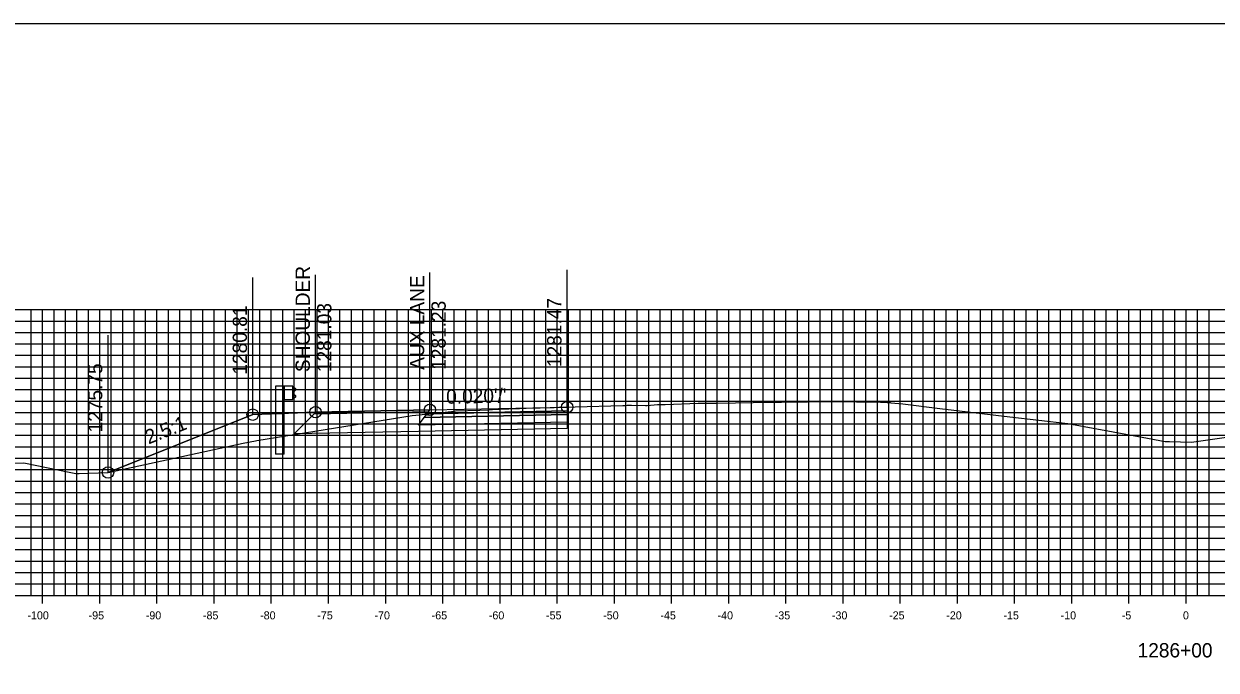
# Model space of a CAD drawing. Extents: x 674939 to 678919, y 750652 to 765176.
# Drawn here: x 678646.9 to 678751.2, y 763279.7 to 763336.3 of the extents above; entities that cross this region are included whole.
import ezdxf

# ---------------------------------------------------------------- set-up
doc = ezdxf.new("R2010")
doc.units = 0
for name, color, linetype in [('Level 10', 7, 'Continuous'), ('Level 16', 7, 'Continuous'), ('Level 18', 7, 'Continuous'), ('Level 19', 7, 'Continuous'), ('Level 20', 7, 'Continuous'), ('Level 22', 7, 'Continuous'), ('Level 23', 7, 'Continuous'), ('Level 32', 7, 'Continuous'), ('Level 4', 7, 'Continuous'), ('Level 8', 7, 'Continuous'), ('Level 9', 7, 'Continuous')]:
    doc.layers.add(name, color=color, linetype=linetype)

msp = doc.modelspace()

# ---------------------------------------------------------------- linework, layer by layer
at = {"layer": 'Level 10'}
msp.add_lwpolyline([(678636.34, 763297.66), (678646.89, 763297.89), (678650.84, 763297.06), (678651.43, 763296.94), (678651.73, 763296.94), (678654.26, 763297.04), (678666.06, 763299.59), (678667.14, 763299.82), (678667.27, 763299.84), (678680.84, 763302.02), (678681.16, 763302.05), (678684.28, 763302.36), (678684.28, 763302.36), (678684.33, 763302.37), (678684.64, 763302.42), (678686.77, 763302.5), (678687.53, 763302.53), (678687.58, 763302.52), (678687.72, 763302.54), (678687.87, 763302.54), (678690, 763302.63), (678690.24, 763302.65), (678690.81, 763302.67), (678693.25, 763302.73), (678693.68, 763302.74), (678694.38, 763302.76), (678694.4, 763302.76), (678695.1, 763302.78), (678699.26, 763302.91), (678699.35, 763302.91), (678699.45, 763302.89), (678699.64, 763302.92), (678700.03, 763302.94), (678701.24, 763302.91), (678701.39, 763302.91), (678702.3, 763302.98), (678702.83, 763302.99), (678702.88, 763302.99), (678702.98, 763303), (678705.85, 763303.09), (678706.49, 763303.1), (678707.56, 763303.11), (678712.24, 763303.19), (678713.13, 763303.2), (678717.68, 763303.25), (678718.71, 763303.26), (678718.72, 763303.26), (678718.84, 763303.26), (678719.29, 763303.24), (678719.69, 763303.23), (678720.89, 763303.22), (678721.19, 763303.22), (678722.39, 763303.16), (678722.64, 763303.15), (678722.69, 763303.14), (678723.75, 763303.04), (678726.99, 763302.65), (678733.11, 763301.91), (678738.17, 763301.32), (678744.67, 763300.12), (678746.69, 763299.75), (678747.06, 763299.74), (678749, 763299.7), (678755.94, 763300.68)], dxfattribs=at)
at = {"layer": 'Level 16'}
msp.add_lwpolyline([(678666.9, 763302.1), (678666.9, 763302.1), (678654.25, 763297.04)], dxfattribs=at)
at = {"layer": 'Level 18'}
for points in [[(678654.25, 763297.04), (678666.9, 763302.1), (678672.4, 763302.32), (678682.4, 763302.52), (678694.4, 763302.76)], [(678672.4, 763302.32), (678666.9, 763302.1)], [(678672.4, 763302.32), (678682.4, 763302.52), (678694.4, 763302.76)]]:
    msp.add_lwpolyline(points, dxfattribs=at)
for points in [[(678682.4, 763302.52), (678672.4, 763302.32), (678672.28, 763302.16), (678682.29, 763302.36)], [(678694.4, 763302.76), (678694.4, 763302.43), (678682.15, 763302.18), (678682.4, 763302.52)]]:
    msp.add_lwpolyline(points, close=True, dxfattribs=at)
at = {"layer": 'Level 19'}
for points in [[(678694.4, 763302.43), (678694.4, 763302.1), (678681.9, 763301.84), (678682.15, 763302.18)], [(678694.4, 763302.1), (678694.4, 763301.44), (678681.4, 763301.17), (678681.9, 763301.84)]]:
    msp.add_lwpolyline(points, close=True, dxfattribs=at)
msp.add_lwpolyline([(678694.4, 763301.44), (678694.4, 763300.9), (678681.4, 763300.63), (678670.53, 763300.41), (678672.28, 763302.16)], dxfattribs=at)
at = {"layer": 'Level 20'}
for p, q in [((678598.53, 763311.29), (678898.53, 763311.29)), ((678647.53, 763286.29), (678647.53, 763311.29)), ((678648.53, 763286.29), (678648.53, 763311.29)), ((678649.53, 763286.29), (678649.53, 763311.29)), ((678650.53, 763286.29), (678650.53, 763311.29)), ((678651.53, 763286.29), (678651.53, 763311.29)), ((678652.53, 763286.29), (678652.53, 763311.29)), ((678653.53, 763286.29), (678653.53, 763311.29)), ((678654.53, 763286.29), (678654.53, 763311.29)), ((678655.53, 763286.29), (678655.53, 763311.29)), ((678656.53, 763286.29), (678656.53, 763311.29)), ((678657.53, 763286.29), (678657.53, 763311.29)), ((678658.53, 763286.29), (678658.53, 763311.29)), ((678659.53, 763286.29), (678659.53, 763311.29)), ((678660.53, 763286.29), (678660.53, 763311.29)), ((678661.53, 763286.29), (678661.53, 763311.29)), ((678662.53, 763286.29), (678662.53, 763311.29)), ((678663.53, 763286.29), (678663.53, 763311.29)), ((678664.53, 763286.29), (678664.53, 763311.29)), ((678665.53, 763286.29), (678665.53, 763311.29)), ((678666.53, 763286.29), (678666.53, 763311.29)), ((678667.53, 763286.29), (678667.53, 763311.29)), ((678668.53, 763286.29), (678668.53, 763311.29)), ((678669.53, 763286.29), (678669.53, 763311.29)), ((678670.53, 763286.29), (678670.53, 763311.29)), ((678671.53, 763286.29), (678671.53, 763311.29)), ((678672.53, 763286.29), (678672.53, 763311.29)), ((678673.53, 763286.29), (678673.53, 763311.29)), ((678674.53, 763286.29), (678674.53, 763311.29)), ((678675.53, 763286.29), (678675.53, 763311.29)), ((678676.53, 763286.29), (678676.53, 763311.29)), ((678677.53, 763286.29), (678677.53, 763311.29)), ((678678.53, 763286.29), (678678.53, 763311.29)), ((678679.53, 763286.29), (678679.53, 763311.29)), ((678680.53, 763286.29), (678680.53, 763311.29)), ((678681.53, 763286.29), (678681.53, 763311.29)), ((678682.53, 763286.29), (678682.53, 763311.29)), ((678683.53, 763286.29), (678683.53, 763311.29)), ((678684.53, 763286.29), (678684.53, 763311.29)), ((678685.53, 763286.29), (678685.53, 763311.29)), ((678686.53, 763286.29), (678686.53, 763311.29)), ((678687.53, 763286.29), (678687.53, 763311.29)), ((678688.53, 763286.29), (678688.53, 763311.29)), ((678689.53, 763286.29), (678689.53, 763311.29)), ((678690.53, 763286.29), (678690.53, 763311.29)), ((678691.53, 763286.29), (678691.53, 763311.29)), ((678692.53, 763286.29), (678692.53, 763311.29)), ((678693.53, 763286.29), (678693.53, 763311.29)), ((678694.53, 763286.29), (678694.53, 763311.29)), ((678695.53, 763286.29), (678695.53, 763311.29)), ((678696.53, 763286.29), (678696.53, 763311.29)), ((678697.53, 763286.29), (678697.53, 763311.29)), ((678698.53, 763286.29), (678698.53, 763311.29)), ((678699.53, 763286.29), (678699.53, 763311.29)), ((678700.53, 763286.29), (678700.53, 763311.29)), ((678701.53, 763286.29), (678701.53, 763311.29)), ((678702.53, 763286.29), (678702.53, 763311.29)), ((678703.53, 763286.29), (678703.53, 763311.29)), ((678704.53, 763286.29), (678704.53, 763311.29)), ((678705.53, 763286.29), (678705.53, 763311.29)), ((678706.53, 763286.29), (678706.53, 763311.29)), ((678707.53, 763286.29), (678707.53, 763311.29)), ((678708.53, 763286.29), (678708.53, 763311.29)), ((678709.53, 763286.29), (678709.53, 763311.29)), ((678710.53, 763286.29), (678710.53, 763311.29)), ((678711.53, 763286.29), (678711.53, 763311.29)), ((678712.53, 763286.29), (678712.53, 763311.29)), ((678713.53, 763286.29), (678713.53, 763311.29)), ((678714.53, 763286.29), (678714.53, 763311.29)), ((678715.53, 763286.29), (678715.53, 763311.29)), ((678716.53, 763286.29), (678716.53, 763311.29)), ((678717.53, 763286.29), (678717.53, 763311.29)), ((678718.53, 763286.29), (678718.53, 763311.29)), ((678719.53, 763286.29), (678719.53, 763311.29)), ((678720.53, 763286.29), (678720.53, 763311.29)), ((678721.53, 763286.29), (678721.53, 763311.29)), ((678722.53, 763286.29), (678722.53, 763311.29)), ((678723.53, 763286.29), (678723.53, 763311.29)), ((678724.53, 763286.29), (678724.53, 763311.29)), ((678725.53, 763286.29), (678725.53, 763311.29)), ((678726.53, 763286.29), (678726.53, 763311.29)), ((678727.53, 763286.29), (678727.53, 763311.29)), ((678728.53, 763286.29), (678728.53, 763311.29)), ((678729.53, 763286.29), (678729.53, 763311.29)), ((678730.53, 763286.29), (678730.53, 763311.29)), ((678731.53, 763286.29), (678731.53, 763311.29)), ((678732.53, 763286.29), (678732.53, 763311.29)), ((678733.53, 763286.29), (678733.53, 763311.29)), ((678734.53, 763286.29), (678734.53, 763311.29)), ((678735.53, 763286.29), (678735.53, 763311.29)), ((678736.53, 763286.29), (678736.53, 763311.29)), ((678737.53, 763286.29), (678737.53, 763311.29)), ((678738.53, 763286.29), (678738.53, 763311.29)), ((678739.53, 763286.29), (678739.53, 763311.29)), ((678740.53, 763286.29), (678740.53, 763311.29)), ((678741.53, 763286.29), (678741.53, 763311.29)), ((678742.53, 763286.29), (678742.53, 763311.29)), ((678743.53, 763286.29), (678743.53, 763311.29)), ((678744.53, 763286.29), (678744.53, 763311.29)), ((678745.53, 763286.29), (678745.53, 763311.29)), ((678746.53, 763286.29), (678746.53, 763311.29)), ((678747.53, 763286.29), (678747.53, 763311.29)), ((678748.53, 763286.29), (678748.53, 763311.29)), ((678749.53, 763286.29), (678749.53, 763311.29)), ((678750.53, 763286.29), (678750.53, 763311.29)), ((678598.53, 763310.29), (678898.53, 763310.29)), ((678598.53, 763309.29), (678898.53, 763309.29)), ((678598.53, 763308.29), (678898.53, 763308.29)), ((678598.53, 763307.29), (678898.53, 763307.29)), ((678598.53, 763306.29), (678898.53, 763306.29)), ((678598.53, 763305.29), (678898.53, 763305.29)), ((678598.53, 763304.29), (678898.53, 763304.29)), ((678598.53, 763303.29), (678898.53, 763303.29)), ((678598.53, 763302.29), (678898.53, 763302.29)), ((678598.53, 763301.29), (678898.53, 763301.29)), ((678598.53, 763300.29), (678898.53, 763300.29)), ((678598.53, 763299.29), (678898.53, 763299.29)), ((678598.53, 763298.29), (678898.53, 763298.29)), ((678598.53, 763297.29), (678898.53, 763297.29)), ((678598.53, 763296.29), (678898.53, 763296.29)), ((678598.53, 763295.29), (678898.53, 763295.29)), ((678598.53, 763294.29), (678898.53, 763294.29)), ((678598.53, 763293.29), (678898.53, 763293.29)), ((678598.53, 763292.29), (678898.53, 763292.29)), ((678598.53, 763291.29), (678898.53, 763291.29)), ((678598.53, 763290.29), (678898.53, 763290.29)), ((678598.53, 763289.29), (678898.53, 763289.29)), ((678598.53, 763288.29), (678898.53, 763288.29)), ((678598.53, 763287.29), (678898.53, 763287.29)), ((678598.53, 763286.29), (678898.53, 763286.29))]:
    msp.add_line(p, q, dxfattribs=at)
at = {"layer": 'Level 23'}
for p, q in [((678694.4, 763302.76), (678694.4, 763314.76)), ((678666.9, 763302.1), (678666.9, 763314.1)), ((678672.4, 763302.32), (678672.4, 763314.32)), ((678682.4, 763302.52), (678682.4, 763314.52)), ((678654.25, 763297.04), (678654.25, 763309.04))]:
    msp.add_line(p, q, dxfattribs=at)
at = {"layer": 'Level 32'}
for points in [[(678669.65, 763304.6), (678668.9, 763304.6), (678668.9, 763302.18), (678669.65, 763302.21)], [(678670.4, 763304.6), (678669.65, 763304.6), (678669.65, 763303.42), (678670.4, 763303.42)], [(678670.4, 763304.52), (678670.5, 763304.5), (678670.64, 763304.4), (678670.64, 763304.25), (678670.42, 763304.05), (678670.42, 763303.96), (678670.64, 763303.76), (678670.64, 763303.62), (678670.5, 763303.52), (678670.4, 763303.5)]]:
    msp.add_lwpolyline(points, close=True, dxfattribs=at)
for points in [[(678669.65, 763298.63), (678669.65, 763302.21), (678668.9, 763302.18), (678668.9, 763298.63)], [(678669.65, 763298.63), (678668.9, 763298.63)]]:
    msp.add_lwpolyline(points, dxfattribs=at)
at = {"layer": 'Level 4'}
msp.add_lwpolyline([(678578.53, 763116.29), (678918.53, 763116.29), (678918.53, 763336.29), (678578.53, 763336.29)], close=True, dxfattribs=at)
for centre in [(678666.9, 763302.1), (678666.9, 763302.1), (678672.4, 763302.32), (678682.4, 763302.52), (678694.4, 763302.76), (678654.25, 763297.04)]:
    msp.add_circle(centre, 0.5, dxfattribs=at)
at = {"layer": 'Level 8'}
for p, q in [((678648.53, 763285.59), (678648.53, 763286.99)), ((678653.53, 763285.59), (678653.53, 763286.99)), ((678658.53, 763285.59), (678658.53, 763286.99)), ((678663.53, 763285.59), (678663.53, 763286.99)), ((678668.53, 763285.59), (678668.53, 763286.99)), ((678673.53, 763285.59), (678673.53, 763286.99)), ((678678.53, 763285.59), (678678.53, 763286.99)), ((678683.53, 763285.59), (678683.53, 763286.99)), ((678688.53, 763285.59), (678688.53, 763286.99)), ((678693.53, 763285.59), (678693.53, 763286.99)), ((678698.53, 763285.59), (678698.53, 763286.99)), ((678703.53, 763285.59), (678703.53, 763286.99)), ((678708.53, 763285.59), (678708.53, 763286.99)), ((678713.53, 763285.59), (678713.53, 763286.99)), ((678718.53, 763285.59), (678718.53, 763286.99)), ((678723.53, 763285.59), (678723.53, 763286.99)), ((678728.53, 763285.59), (678728.53, 763286.99)), ((678733.53, 763285.59), (678733.53, 763286.99)), ((678738.53, 763285.59), (678738.53, 763286.99)), ((678743.53, 763285.59), (678743.53, 763286.99)), ((678748.53, 763285.59), (678748.53, 763286.99)), ((678598.53, 763286.29), (678898.53, 763286.29))]:
    msp.add_line(p, q, dxfattribs=at)

# ---------------------------------------------------------------- texts
at = {"layer": 'Level 22'}
for s, rotation, p in [("0.020'/'", 1.1458, (678683.83, 763303.05)), ('2.5:1', 21.8014, (678657.8, 763299.49))]:
    msp.add_text(s, height=1.25, rotation=rotation, dxfattribs=at).set_placement(p)
at = {"layer": 'Level 23'}
for s, p in [('SHOULDER', (678671.9, 763305.82)), ('AUX LANE', (678681.9, 763306.02)), ('1281.03', (678673.78, 763305.82)), ('1281.23', (678683.78, 763306.02)), ('1281.47', (678693.9, 763306.26)), ('1280.81', (678666.4, 763305.6)), ('1275.75', (678653.75, 763300.54))]:
    msp.add_text(s, height=1.25, rotation=90, dxfattribs=at).set_placement(p)
at = {"layer": 'Level 9'}
for s, height, p in [('-100', 0.7, (678647.2, 763284.19)), ('-95', 0.7, (678652.55, 763284.19)), ('-90', 0.7, (678657.55, 763284.19)), ('-85', 0.7, (678662.55, 763284.19)), ('-80', 0.7, (678667.55, 763284.19)), ('-75', 0.7, (678672.55, 763284.19)), ('-70', 0.7, (678677.55, 763284.19)), ('-65', 0.7, (678682.55, 763284.19)), ('-60', 0.7, (678687.55, 763284.19)), ('-55', 0.7, (678692.55, 763284.19)), ('-50', 0.7, (678697.55, 763284.19)), ('-45', 0.7, (678702.55, 763284.19)), ('-40', 0.7, (678707.55, 763284.19)), ('-35', 0.7, (678712.55, 763284.19)), ('-30', 0.7, (678717.55, 763284.19)), ('-25', 0.7, (678722.55, 763284.19)), ('-20', 0.7, (678727.55, 763284.19)), ('-15', 0.7, (678732.55, 763284.19)), ('-10', 0.7, (678737.55, 763284.19)), ('-5', 0.7, (678742.9, 763284.19)), ('0', 0.7, (678748.25, 763284.19)), ('1286+00', 1.25, (678744.28, 763280.86))]:
    msp.add_text(s, height=height, dxfattribs=at).set_placement(p)

doc.saveas('drawing.dxf')
